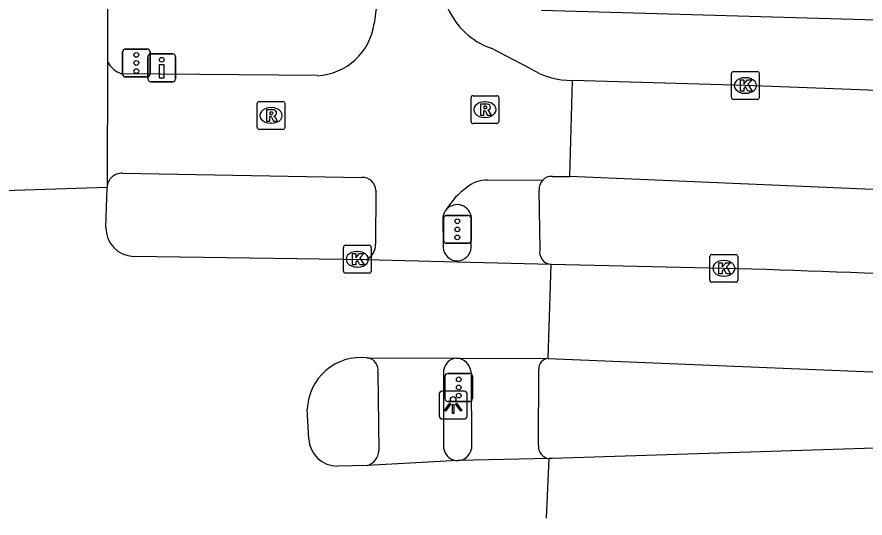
# Model space of a CAD drawing. Extents: x 160457 to 162082, y 388340 to 389736.
# Drawn here: x 161300.94 to 161331.41, y 388341.11 to 388359.1 of the extents above; entities that cross this region are included whole.
import ezdxf

# ---------------------------------------------------------------- set-up
doc = ezdxf.new("R2010")
doc.units = 0
for name, color, linetype in [('IMGEO_Drukknoppaal', 7, 'Continuous'), ('IMGEO_Fietspad_gesloten', 7, 'Continuous'), ('IMGEO_Fietspad_open', 7, 'Continuous'), ('IMGEO_Kolk', 7, 'Continuous'), ('IMGEO_Lichtpunt', 7, 'Continuous'), ('IMGEO_Rijbaan_lokaal_gesloten', 7, 'Continuous'), ('IMGEO_Rijbaan_regionaal_gesloten', 7, 'Continuous'), ('IMGEO_Rioolput', 7, 'Continuous'), ('IMGEO_Verkeersregelinstallatiepaal', 7, 'Continuous'), ('IMGEO_Voetpad_gesloten', 7, 'Continuous'), ('IMGEO_Voetpad_open', 7, 'Continuous')]:
    doc.layers.add(name, color=color, linetype=linetype)

msp = doc.modelspace()

# ---------------------------------------------------------------- linework, layer by layer
at = {"layer": 'IMGEO_Drukknoppaal'}
for p, q in [((161305.648, 388356.873), (161305.648, 388357.673)), ((161305.648, 388357.673), (161305.648, 388356.873)), ((161305.748, 388357.773), (161306.538, 388357.773)), ((161306.538, 388357.773), (161305.748, 388357.773)), ((161306.638, 388357.673), (161306.638, 388356.873)), ((161306.638, 388356.873), (161306.638, 388357.673)), ((161306.538, 388356.773), (161305.748, 388356.773)), ((161305.748, 388356.773), (161306.538, 388356.773))]:
    msp.add_line(p, q, dxfattribs=at)
msp.add_lwpolyline([(161306.218, 388357.398), (161306.218, 388356.898), (161306.068, 388356.898), (161306.068, 388357.398), (161306.218, 388357.398)], dxfattribs=at)
msp.add_circle((161306.143, 388357.563), 0.085, dxfattribs=at)
for centre, start, end in [((161305.748, 388357.673), 90, 180), ((161305.748, 388357.673), 90, 180), ((161306.538, 388357.673), 0, 90), ((161306.538, 388357.673), 360, 90), ((161305.748, 388356.873), 180, 270), ((161305.748, 388356.873), 180, 270), ((161306.538, 388356.873), 270, 0), ((161306.538, 388356.873), 270, 0)]:
    msp.add_arc(centre, 0.1, start, end, dxfattribs=at)
at = {"layer": 'IMGEO_Fietspad_gesloten'}
for points in [[(161320.806, 388353.369), (161320.903, 388356.818)], [(161365.983, 388354.66), (161345.571, 388355.851), (161337.713, 388356.227), (161329.965, 388356.526), (161327.11, 388356.638), (161320.903, 388356.818)], [(161342.565, 388352.437), (161320.806, 388353.369)], [(161313.91, 388346.342), (161313.943, 388343.523)], [(161316.28, 388343.598), (161316.276, 388346.443)]]:
    msp.add_lwpolyline(points, dxfattribs=at)
for centre, radius, start, end in [((161313.471, 388346.421), 0.446, 349.8012, 85.8731), ((161316.765, 388346.352), 0.497, 92.7579, 169.4917), ((161313.338, 388343.567), 0.606, 288.8195, 355.8659), ((161316.774, 388343.674), 0.5, 188.7819, 272.7478)]:
    msp.add_arc(centre, radius, start, end, dxfattribs=at)
at = {"layer": 'IMGEO_Fietspad_open'}
for points in [[(161313.857, 388359.501), (161313.772, 388358.865)], [(161319.381, 388357.246), (161317.979, 388357.974)], [(161311.735, 388356.992), (161304.701, 388357.058)], [(161304.727, 388353.486), (161313.333, 388353.341)], [(161320.177, 388353.373), (161320.806, 388353.369)], [(161319.821, 388353.227), (161317.853, 388353.235)], [(161313.84, 388352.878), (161313.825, 388350.945)], [(161316.244, 388351.913), (161316.254, 388350.821)], [(161316.755, 388350.346), (161316.754, 388350.302)]]:
    msp.add_lwpolyline(points, dxfattribs=at)
for centre, radius, start, end in [((161318.884, 388360.517), 2.699, 203.7493, 250.4199), ((161311.629, 388359.151), 2.162, 272.8089, 352.3876), ((161304.986, 388357.906), 0.895, 207.7244, 251.4089), ((161320.925, 388359.817), 3, 239.0131, 269.5739), ((161304.696, 388352.971), 0.516, 86.581, 178.7333), ((161313.343, 388352.843), 0.498, 4.0216, 91.1728), ((161320.145, 388352.945), 0.43, 85.6881, 138.9102), ((161318.493, 388350.94), 2.462, 124.3682, 149.2926), ((161317.782, 388352.237), 1.001, 85.9301, 132.7181), ((161316.759, 388351.846), 0.519, 137.5258, 172.6173), ((161313.24, 388350.917), 0.586, 294.5299, 2.735), ((161316.758, 388350.851), 0.505, 183.3644, 269.6875)]:
    msp.add_arc(centre, radius, start, end, dxfattribs=at)
at = {"layer": 'IMGEO_Kolk'}
for p, q in [((161326.613, 388356.213), (161326.613, 388357.065)), ((161326.688, 388357.139), (161327.54, 388357.139)), ((161327.101, 388356.919), (161327.126, 388356.919)), ((161327.614, 388357.065), (161327.614, 388356.213)), ((161327.124, 388356.359), (161327.099, 388356.359)), ((161327.54, 388356.139), (161326.688, 388356.139)), ((161312.67, 388349.976), (161312.67, 388350.828)), ((161312.745, 388350.902), (161313.597, 388350.902)), ((161313.671, 388350.828), (161313.671, 388349.976)), ((161313.158, 388350.682), (161313.183, 388350.682)), ((161325.838, 388349.648), (161325.838, 388350.5)), ((161325.913, 388350.574), (161326.765, 388350.574)), ((161326.839, 388350.5), (161326.839, 388349.648)), ((161326.326, 388350.354), (161326.351, 388350.354)), ((161313.597, 388349.902), (161312.745, 388349.902)), ((161313.181, 388350.122), (161313.156, 388350.122)), ((161326.349, 388349.794), (161326.324, 388349.794)), ((161326.765, 388349.574), (161325.913, 388349.574))]:
    msp.add_line(p, q, dxfattribs=at)
for points in [[(161326.613, 388356.213), (161326.613, 388357.065)], [(161326.688, 388357.139), (161327.54, 388357.139)], [(161327.614, 388357.065), (161327.614, 388356.213)], [(161326.934, 388356.839), (161327.057, 388356.839), (161327.057, 388356.688), (161327.187, 388356.839), (161327.351, 388356.839), (161327.205, 388356.688), (161327.358, 388356.439), (161327.206, 388356.439), (161327.121, 388356.603), (161327.057, 388356.536), (161327.057, 388356.439), (161326.934, 388356.439), (161326.934, 388356.839)], [(161327.54, 388356.139), (161326.688, 388356.139)], [(161312.67, 388349.976), (161312.67, 388350.828)], [(161312.745, 388350.902), (161313.597, 388350.902)], [(161313.671, 388350.828), (161313.671, 388349.976)], [(161312.991, 388350.602), (161313.114, 388350.602), (161313.114, 388350.451), (161313.244, 388350.602), (161313.408, 388350.602), (161313.262, 388350.451), (161313.415, 388350.202), (161313.263, 388350.202), (161313.178, 388350.366), (161313.114, 388350.299), (161313.114, 388350.202), (161312.991, 388350.202), (161312.991, 388350.602)], [(161325.838, 388349.648), (161325.838, 388350.5)], [(161325.913, 388350.574), (161326.765, 388350.574)], [(161326.839, 388350.5), (161326.839, 388349.648)], [(161326.159, 388350.274), (161326.282, 388350.274), (161326.282, 388350.123), (161326.412, 388350.274), (161326.576, 388350.274), (161326.43, 388350.123), (161326.583, 388349.874), (161326.431, 388349.874), (161326.346, 388350.038), (161326.282, 388349.971), (161326.282, 388349.874), (161326.159, 388349.874), (161326.159, 388350.274)], [(161313.597, 388349.902), (161312.745, 388349.902)], [(161326.765, 388349.574), (161325.913, 388349.574)]]:
    msp.add_lwpolyline(points, dxfattribs=at)
for centre, start, end in [((161326.69, 388357.063), 91.552, 178.448), ((161326.69, 388357.063), 91.552, 178.448), ((161327.538, 388357.063), 1.552, 88.448), ((161327.538, 388357.063), 1.552, 88.448), ((161326.69, 388356.215), 181.552, 268.448), ((161326.69, 388356.215), 181.552, 268.448), ((161327.538, 388356.215), 271.552, 358.448), ((161327.538, 388356.215), 271.552, 358.448), ((161312.747, 388350.826), 91.552, 178.448), ((161312.747, 388350.826), 91.552, 178.448), ((161313.595, 388350.826), 1.552, 88.448), ((161313.595, 388350.826), 1.552, 88.448), ((161325.915, 388350.498), 91.552, 178.448), ((161325.915, 388350.498), 91.552, 178.448), ((161326.763, 388350.498), 1.552, 88.448), ((161326.763, 388350.498), 1.552, 88.448), ((161312.747, 388349.978), 181.552, 268.448), ((161312.747, 388349.978), 181.552, 268.448), ((161313.595, 388349.978), 271.552, 358.448), ((161313.595, 388349.978), 271.552, 358.448), ((161325.915, 388349.65), 181.552, 268.448), ((161325.915, 388349.65), 181.552, 268.448), ((161326.763, 388349.65), 271.552, 358.448), ((161326.763, 388349.65), 271.552, 358.448)]:
    msp.add_arc(centre, 0.0765, start, end, dxfattribs=at)
for centre, major_axis, ratio, start_param, end_param in [((161327.1, 388356.639), (-0.387, 0.002), 0.722429, 4.712389, 7.853982), ((161327.125, 388356.639), (-0.39, 0.002), 0.717154, 1.570796, 4.712389), ((161313.157, 388350.402), (-0.387, 0.002), 0.722429, 4.712389, 7.853982), ((161313.182, 388350.402), (-0.39, 0.002), 0.717154, 1.570796, 4.712389), ((161326.325, 388350.074), (-0.387, 0.002), 0.722429, 4.712389, 7.853982), ((161326.35, 388350.074), (-0.39, 0.002), 0.717154, 1.570796, 4.712389)]:
    msp.add_ellipse(centre, major_axis=major_axis, ratio=ratio, start_param=start_param, end_param=end_param, dxfattribs=at)
at = {"layer": 'IMGEO_Lichtpunt'}
for p, q in [((161317.017, 388345.666), (161316.209, 388345.666)), ((161317.017, 388345.666), (161316.209, 388345.666)), ((161316.115, 388345.571), (161316.115, 388344.764)), ((161316.115, 388345.571), (161316.115, 388344.764)), ((161317.111, 388344.764), (161317.111, 388345.571)), ((161317.111, 388344.764), (161317.111, 388345.571)), ((161316.209, 388344.67), (161317.017, 388344.67)), ((161316.209, 388344.67), (161317.017, 388344.67))]:
    msp.add_line(p, q, dxfattribs=at)
for points in [[(161316.489, 388345.235), (161316.528, 388345.207), (161316.34, 388344.945), (161316.302, 388344.972), (161316.489, 388345.235)], [(161316.591, 388345.187), (161316.638, 388345.187), (161316.638, 388344.865), (161316.591, 388344.865), (161316.591, 388345.187)], [(161316.701, 388345.207), (161316.739, 388345.234), (161316.926, 388344.972), (161316.887, 388344.944), (161316.701, 388345.207)]]:
    msp.add_lwpolyline(points, dxfattribs=at)
msp.add_circle((161316.614, 388345.369), 0.0994, dxfattribs=at)
for centre, start, end in [((161316.209, 388345.571), 90, 180), ((161316.209, 388345.571), 90, 180), ((161317.017, 388345.571), 0, 90), ((161317.017, 388345.571), 0, 90), ((161316.209, 388344.764), 180, 270), ((161316.209, 388344.764), 180, 270), ((161317.017, 388344.764), 270, 0), ((161317.017, 388344.764), 270, 360)]:
    msp.add_arc(centre, 0.0946, start, end, dxfattribs=at)
at = {"layer": 'IMGEO_Rijbaan_lokaal_gesloten'}
for points in [[(161304.198, 388359.606), (161304.192, 388357.629), (161304.194, 388357.49)], [(161304.194, 388357.49), (161304.18, 388352.982)]]:
    msp.add_lwpolyline(points, dxfattribs=at)
at = {"layer": 'IMGEO_Rijbaan_regionaal_gesloten'}
for points in [[(161304.18, 388352.982), (161298.249, 388352.782)], [(161304.137, 388351.537), (161304.18, 388352.982)], [(161313.483, 388350.384), (161305.126, 388350.504)], [(161316.754, 388350.302), (161313.483, 388350.384)], [(161320.132, 388350.218), (161316.754, 388350.302)], [(161320.032, 388346.835), (161320.132, 388350.218)], [(161326.339, 388350.074), (161320.132, 388350.218)], [(161313.503, 388346.866), (161316.741, 388346.849)], [(161316.741, 388346.849), (161320.032, 388346.835)], [(161320.032, 388346.835), (161341.857, 388345.937)], [(161311.427, 388343.953), (161311.369, 388345.022)], [(161341.848, 388343.942), (161320.186, 388343.251), (161320.066, 388343.246)], [(161320.066, 388343.246), (161316.798, 388343.175)], [(161319.969, 388341.111), (161320.066, 388343.246)], [(161313.534, 388342.993), (161312.463, 388342.975)], [(161316.798, 388343.175), (161313.534, 388342.993)]]:
    msp.add_lwpolyline(points, dxfattribs=at)
for centre, radius, start, end in [((161305.153, 388351.52), 1.016, 179.0218, 268.4851), ((161306.04, 387662.009), 688.364, 86.963661, 88.31016), ((161313.31, 388344.932), 1.943, 84.3058, 177.3551), ((161312.446, 388343.995), 1.02, 182.3416, 270.9575)]:
    msp.add_arc(centre, radius, start, end, dxfattribs=at)
at = {"layer": 'IMGEO_Rioolput'}
for p, q in [((161309.57, 388355.138), (161309.57, 388355.99)), ((161309.645, 388356.064), (161310.497, 388356.064)), ((161310.571, 388355.99), (161310.571, 388355.138)), ((161317.255, 388355.347), (161317.255, 388356.199)), ((161317.33, 388356.273), (161318.182, 388356.273)), ((161317.743, 388356.053), (161317.768, 388356.053)), ((161318.256, 388356.199), (161318.256, 388355.347)), ((161310.058, 388355.844), (161310.083, 388355.844)), ((161317.766, 388355.493), (161317.741, 388355.493)), ((161310.081, 388355.284), (161310.056, 388355.284)), ((161318.182, 388355.273), (161317.33, 388355.273)), ((161310.497, 388355.064), (161309.645, 388355.064))]:
    msp.add_line(p, q, dxfattribs=at)
for points in [[(161309.57, 388355.138), (161309.57, 388355.99)], [(161309.645, 388356.064), (161310.497, 388356.064)], [(161310.571, 388355.99), (161310.571, 388355.138)], [(161317.255, 388355.347), (161317.255, 388356.199)], [(161317.33, 388356.273), (161318.182, 388356.273)], [(161318.256, 388356.199), (161318.256, 388355.347)], [(161310.159, 388355.762), (161309.907, 388355.764), (161309.907, 388355.364)], [(161310.085, 388355.683), (161310.031, 388355.683), (161310.031, 388355.602)], [(161317.844, 388355.971), (161317.592, 388355.973), (161317.592, 388355.573)], [(161317.592, 388355.573), (161317.716, 388355.573), (161317.716, 388355.735), (161317.727, 388355.735)], [(161317.77, 388355.892), (161317.716, 388355.892), (161317.716, 388355.811)], [(161317.716, 388355.811), (161317.768, 388355.811)], [(161317.774, 388355.706), (161317.845, 388355.573), (161317.985, 388355.573), (161317.92, 388355.699)], [(161309.907, 388355.364), (161310.031, 388355.364), (161310.031, 388355.526), (161310.042, 388355.526)], [(161310.031, 388355.602), (161310.083, 388355.602)], [(161310.089, 388355.497), (161310.16, 388355.364), (161310.3, 388355.364), (161310.235, 388355.49)], [(161318.182, 388355.273), (161317.33, 388355.273)], [(161310.497, 388355.064), (161309.645, 388355.064)]]:
    msp.add_lwpolyline(points, dxfattribs=at)
for centre, radius, start, end in [((161309.647, 388355.988), 0.0765, 91.552, 178.448), ((161309.647, 388355.988), 0.0765, 91.552, 178.448), ((161310.495, 388355.988), 0.0765, 1.552, 88.448), ((161310.495, 388355.988), 0.0765, 1.552, 88.448), ((161317.332, 388356.197), 0.0765, 91.552, 178.448), ((161317.332, 388356.197), 0.0765, 91.552, 178.448), ((161318.18, 388356.197), 0.0765, 1.552, 88.448), ((161318.18, 388356.197), 0.0765, 1.552, 88.448), ((161310.091, 388355.587), 0.0964, 77.0061, 93.1865), ((161310.105, 388355.644), 0.0378, 276.6634, 79.6772), ((161310.158, 388355.652), 0.109, 350.3612, 89.416), ((161317.726, 388355.682), 0.0533, 26.0293, 88.6989), ((161317.752, 388356), 0.19, 274.7715, 282.9687), ((161317.776, 388355.796), 0.0964, 77.0061, 93.1865), ((161317.79, 388355.853), 0.0378, 276.6634, 79.6772), ((161317.843, 388355.861), 0.109, 350.3612, 89.416), ((161317.841, 388355.861), 0.112, 277.5842, 350.9817), ((161317.825, 388355.646), 0.108, 29.5134, 73.7905), ((161310.041, 388355.473), 0.0533, 26.0293, 88.6989), ((161310.067, 388355.791), 0.19, 274.7715, 282.9687), ((161310.156, 388355.652), 0.112, 277.5842, 350.9817), ((161310.14, 388355.437), 0.108, 29.5134, 73.7905), ((161309.647, 388355.14), 0.0765, 181.552, 268.448), ((161309.647, 388355.14), 0.0765, 181.552, 268.448), ((161310.495, 388355.14), 0.0765, 271.552, 358.448), ((161310.495, 388355.14), 0.0765, 271.552, 358.448), ((161317.332, 388355.349), 0.0765, 181.552, 268.448), ((161317.332, 388355.349), 0.0765, 181.552, 268.448), ((161318.18, 388355.349), 0.0765, 271.552, 358.448), ((161318.18, 388355.349), 0.0765, 271.552, 358.448)]:
    msp.add_arc(centre, radius, start, end, dxfattribs=at)
for centre, major_axis, ratio, start_param, end_param in [((161317.742, 388355.773), (-0.387, 0.002), 0.722429, 4.712389, 7.853982), ((161317.767, 388355.773), (-0.39, 0.002), 0.717154, 1.570796, 4.712389), ((161310.057, 388355.564), (-0.387, 0.002), 0.722429, 4.712389, 7.853982), ((161310.082, 388355.564), (-0.39, 0.002), 0.717154, 1.570796, 4.712389)]:
    msp.add_ellipse(centre, major_axis=major_axis, ratio=ratio, start_param=start_param, end_param=end_param, dxfattribs=at)
at = {"layer": 'IMGEO_Verkeersregelinstallatiepaal'}
for p, q in [((161304.734, 388357.047), (161304.734, 388357.847)), ((161304.734, 388357.847), (161304.734, 388357.047)), ((161304.834, 388357.947), (161305.624, 388357.947)), ((161305.624, 388357.947), (161304.834, 388357.947)), ((161305.724, 388357.847), (161305.724, 388357.047)), ((161305.724, 388357.047), (161305.724, 388357.847)), ((161305.624, 388356.947), (161304.834, 388356.947)), ((161304.834, 388356.947), (161305.624, 388356.947)), ((161316.268, 388351.073), (161316.268, 388351.873)), ((161316.268, 388351.873), (161316.268, 388351.073)), ((161316.368, 388351.973), (161317.158, 388351.973)), ((161317.158, 388351.973), (161316.368, 388351.973)), ((161317.258, 388351.873), (161317.258, 388351.073)), ((161317.258, 388351.073), (161317.258, 388351.873)), ((161317.158, 388350.973), (161316.368, 388350.973)), ((161316.368, 388350.973), (161317.158, 388350.973)), ((161316.418, 388346.299), (161317.208, 388346.299)), ((161317.208, 388346.299), (161316.418, 388346.299)), ((161316.318, 388345.399), (161316.318, 388346.199)), ((161316.318, 388346.199), (161316.318, 388345.399)), ((161317.308, 388346.199), (161317.308, 388345.399)), ((161317.308, 388345.399), (161317.308, 388346.199)), ((161317.208, 388345.299), (161316.418, 388345.299)), ((161316.418, 388345.299), (161317.208, 388345.299))]:
    msp.add_line(p, q, dxfattribs=at)
for centre in [(161305.229, 388357.737), (161305.229, 388357.447), (161305.229, 388357.157), (161316.763, 388351.763), (161316.763, 388351.473), (161316.763, 388351.183), (161316.813, 388346.089), (161316.813, 388345.799), (161316.813, 388345.509)]:
    msp.add_circle(centre, 0.085, dxfattribs=at)
for centre, start, end in [((161304.834, 388357.847), 90, 180), ((161304.834, 388357.847), 90, 180), ((161305.624, 388357.847), 0, 90), ((161305.624, 388357.847), 360, 90), ((161304.834, 388357.047), 180, 270), ((161304.834, 388357.047), 180, 270), ((161305.624, 388357.047), 270, 0), ((161305.624, 388357.047), 270, 0), ((161316.368, 388351.873), 90, 180), ((161316.368, 388351.873), 90, 180), ((161317.158, 388351.873), 0, 90), ((161317.158, 388351.873), 360, 90), ((161316.368, 388351.073), 180, 270), ((161316.368, 388351.073), 180, 270), ((161317.158, 388351.073), 270, 0), ((161317.158, 388351.073), 270, 0), ((161316.418, 388346.199), 90, 180), ((161316.418, 388346.199), 90, 180), ((161317.208, 388346.199), 0, 90), ((161317.208, 388346.199), 360, 90), ((161316.418, 388345.399), 180, 270), ((161316.418, 388345.399), 180, 270), ((161317.208, 388345.399), 270, 0), ((161317.208, 388345.399), 270, 0)]:
    msp.add_arc(centre, 0.1, start, end, dxfattribs=at)
at = {"layer": 'IMGEO_Voetpad_gesloten'}
for points in [[(161317.26, 388346.352), (161317.272, 388343.6)], [(161319.681, 388343.72), (161319.695, 388346.446)]]:
    msp.add_lwpolyline(points, dxfattribs=at)
for centre, radius, start, end in [((161316.7, 388346.287), 0.563, 6.6186, 85.8623), ((161320.045, 388346.484), 0.352, 92.0595, 186.1342), ((161316.775, 388343.677), 0.503, 272.5836, 351.1767), ((161320.109, 388343.675), 0.431, 173.9491, 264.2204)]:
    msp.add_arc(centre, radius, start, end, dxfattribs=at)
at = {"layer": 'IMGEO_Voetpad_open'}
for points in [[(161360.819, 388357.477), (161346.333, 388358.306), (161340.022, 388358.636), (161333.071, 388358.95), (161319.786, 388359.333)], [(161319.734, 388350.759), (161319.706, 388352.886)], [(161317.262, 388350.821), (161317.268, 388351.884)]]:
    msp.add_lwpolyline(points, dxfattribs=at)
for centre, radius, start, end in [((161320.153, 388352.925), 0.449, 137.7374, 184.9899), ((161316.755, 388351.849), 0.514, 3.926, 137.4024), ((161316.758, 388350.85), 0.504, 269.6072, 356.66), ((161320.157, 388350.654), 0.436, 166.0293, 266.6527)]:
    msp.add_arc(centre, radius, start, end, dxfattribs=at)

doc.saveas('drawing.dxf')
